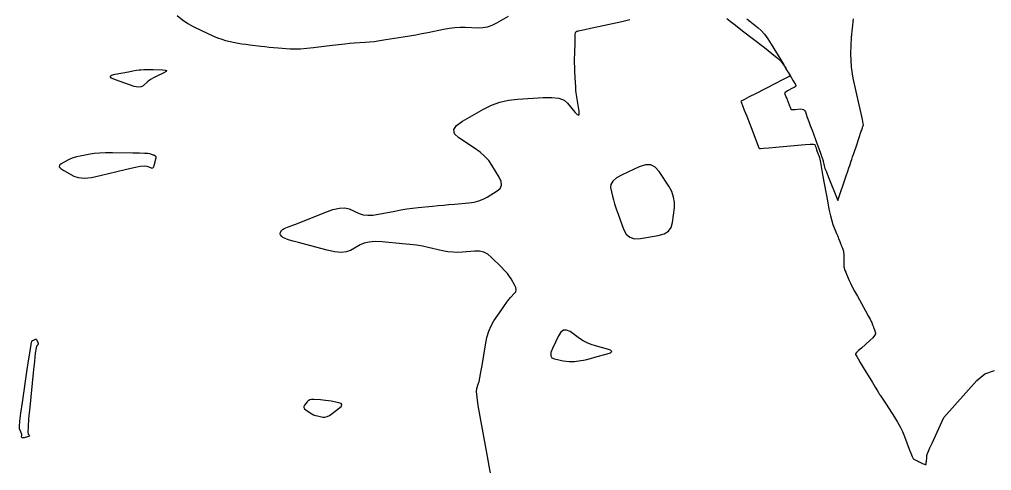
# Model space of a CAD drawing. Extents: x 2082232 to 2083549, y 592624 to 593832.
# Drawn here: x 2082619.8 to 2082749.8, y 593382.4 to 593442.6 of the extents above; entities that cross this region are included whole.
import ezdxf

# ---------------------------------------------------------------- set-up
doc = ezdxf.new("R2010")
doc.units = 0
doc.layers.add('DT_X_Contour_Minor', color=7, linetype='Continuous')

msp = doc.modelspace()

# ---------------------------------------------------------------- linework, layer by layer
at = {"layer": 'DT_X_Contour_Minor'}
for points in [[(2082640.9, 593443.16), (2082641.61, 593442.59), (2082642.33, 593442.1), (2082643.06, 593441.7), (2082645, 593440.76), (2082645.7, 593440.44), (2082646.33, 593440.18), (2082646.89, 593439.98), (2082647.38, 593439.84), (2082648.61, 593439.57), (2082649.08, 593439.47), (2082649.57, 593439.39), (2082650.09, 593439.31), (2082650.63, 593439.24), (2082652.08, 593439.06), (2082652.64, 593439), (2082653.21, 593438.94), (2082653.8, 593438.89), (2082654.4, 593438.85), (2082656.03, 593438.73), (2082656.68, 593438.71), (2082657.42, 593438.73), (2082658.23, 593438.79), (2082659.13, 593438.88), (2082661.64, 593439.2), (2082662.53, 593439.3), (2082663.32, 593439.39), (2082664, 593439.45), (2082664.59, 593439.5), (2082666.03, 593439.59), (2082666.61, 593439.64), (2082667.27, 593439.71), (2082668.01, 593439.81), (2082668.83, 593439.94), (2082671.12, 593440.31), (2082671.97, 593440.45), (2082672.8, 593440.6), (2082673.62, 593440.75), (2082674.42, 593440.9), (2082676.53, 593441.32), (2082677.3, 593441.45), (2082678.04, 593441.54), (2082678.74, 593441.59), (2082679.41, 593441.59), (2082681.15, 593441.53), (2082681.79, 593441.55), (2082682.42, 593441.66), (2082683.03, 593441.87), (2082683.63, 593442.16), (2082685.2, 593443.05)], [(2082682.8, 593382.1), (2082682.69, 593382.74), (2082682.5, 593383.78), (2082682.23, 593385.23), (2082681.41, 593389.62), (2082681.16, 593391.09), (2082681, 593392.2), (2082680.93, 593392.95), (2082680.96, 593393.35), (2082681.17, 593393.95), (2082681.27, 593394.27), (2082681.38, 593394.79), (2082681.52, 593395.51), (2082681.68, 593396.44), (2082682.13, 593399.17), (2082682.33, 593400.14), (2082682.58, 593400.99), (2082682.89, 593401.74), (2082683.26, 593402.37), (2082684.31, 593403.91), (2082684.67, 593404.45), (2082684.99, 593404.89), (2082685.26, 593405.24), (2082685.49, 593405.49), (2082686.02, 593406.06), (2082686.17, 593406.28), (2082686.22, 593406.54), (2082686.19, 593406.82), (2082686.05, 593407.12), (2082685.57, 593407.98), (2082685.36, 593408.32), (2082685.06, 593408.7), (2082684.69, 593409.12), (2082684.24, 593409.58), (2082682.94, 593410.86), (2082682.43, 593411.27), (2082681.89, 593411.55), (2082681.32, 593411.69), (2082680.72, 593411.7), (2082679.07, 593411.54), (2082678.44, 593411.51), (2082677.79, 593411.54), (2082677.11, 593411.62), (2082676.4, 593411.75), (2082674.48, 593412.19), (2082673.73, 593412.34), (2082672.9, 593412.47), (2082672, 593412.59), (2082671.03, 593412.69), (2082668.34, 593412.92), (2082667.4, 593412.96), (2082666.58, 593412.91), (2082665.91, 593412.77), (2082665.36, 593412.54), (2082664.08, 593411.8), (2082663.53, 593411.59), (2082662.82, 593411.52), (2082661.97, 593411.6), (2082660.97, 593411.81), (2082658.1, 593412.57), (2082657.14, 593412.83), (2082656.41, 593413.03), (2082655.92, 593413.17), (2082655.66, 593413.26), (2082655.28, 593413.41), (2082655.15, 593413.47), (2082655.04, 593413.53), (2082654.96, 593413.6), (2082654.89, 593413.67), (2082654.74, 593413.87), (2082654.7, 593413.94), (2082654.68, 593414.02), (2082654.69, 593414.1), (2082654.72, 593414.18), (2082654.84, 593414.4), (2082654.89, 593414.47), (2082654.94, 593414.53), (2082655, 593414.58), (2082655.07, 593414.62), (2082655.24, 593414.7), (2082655.44, 593414.79), (2082655.91, 593414.98), (2082656.65, 593415.27), (2082657.65, 593415.67), (2082660.67, 593416.87), (2082661.73, 593417.24), (2082662.62, 593417.44), (2082663.35, 593417.47), (2082663.93, 593417.33), (2082665.24, 593416.74), (2082665.77, 593416.56), (2082666.39, 593416.49), (2082667.08, 593416.5), (2082667.85, 593416.62), (2082670.02, 593417.05), (2082670.83, 593417.21), (2082671.61, 593417.33), (2082672.37, 593417.44), (2082673.12, 593417.52), (2082675.07, 593417.7), (2082675.8, 593417.77), (2082676.53, 593417.83), (2082677.25, 593417.9), (2082677.98, 593417.97), (2082679.9, 593418.15), (2082680.6, 593418.25), (2082681.24, 593418.41), (2082681.83, 593418.63), (2082682.36, 593418.91), (2082683.7, 593419.73), (2082684.09, 593420.07), (2082684.26, 593420.49), (2082684.22, 593420.99), (2082683.96, 593421.56), (2082682.98, 593423.18), (2082682.56, 593423.78), (2082682.03, 593424.35), (2082681.4, 593424.91), (2082680.66, 593425.44), (2082678.56, 593426.84), (2082678.01, 593427.37), (2082677.9, 593427.92), (2082678.26, 593428.48), (2082679.08, 593429.07), (2082681.86, 593430.65), (2082682.93, 593431.18), (2082684.05, 593431.59), (2082685.23, 593431.86), (2082686.47, 593432), (2082689.84, 593432.21), (2082691, 593432.22), (2082691.92, 593432.1), (2082692.63, 593431.85), (2082693.1, 593431.47), (2082694.08, 593430.26), (2082694.39, 593429.93), (2082694.59, 593429.84), (2082694.67, 593430), (2082694.64, 593430.4), (2082694.35, 593432.25), (2082694.29, 593432.59), (2082694.26, 593432.81), (2082694.24, 593432.91), (2082694.23, 593433), (2082694.22, 593433.1), (2082694.21, 593433.33), (2082694.19, 593433.69), (2082694.16, 593434.19), (2082694.09, 593435.68), (2082694.06, 593436.25), (2082694.05, 593436.83), (2082694.05, 593437.43), (2082694.06, 593438.04), (2082694.1, 593439.69), (2082694.11, 593440.23), (2082694.14, 593440.63), (2082694.17, 593440.88), (2082694.22, 593440.98), (2082694.34, 593441.05), (2082694.39, 593441.07), (2082694.44, 593441.09), (2082694.5, 593441.11), (2082694.57, 593441.12), (2082694.74, 593441.15), (2082694.95, 593441.19), (2082695.43, 593441.29), (2082696.19, 593441.46), (2082697.22, 593441.68), (2082700.35, 593442.36), (2082701.42, 593442.63)], [(2082714.41, 593442.76), (2082714.84, 593442.41), (2082715.54, 593441.87), (2082716.5, 593441.12), (2082719.43, 593438.87), (2082720.4, 593438.1), (2082721.14, 593437.49), (2082721.64, 593437.03), (2082721.9, 593436.72), (2082722.26, 593436.12), (2082722.38, 593435.92), (2082722.47, 593435.77), (2082722.52, 593435.69), (2082722.54, 593435.66), (2082722.54, 593435.65), (2082722.56, 593435.62), (2082722.59, 593435.57), (2082722.63, 593435.51), (2082722.75, 593435.3), (2082722.79, 593435.24), (2082722.82, 593435.18), (2082722.84, 593435.15), (2082722.85, 593435.13), (2082722.86, 593435.1), (2082722.74, 593435.03), (2082722.37, 593434.83), (2082721.75, 593434.51), (2082720.88, 593434.07), (2082718.24, 593432.72), (2082717.37, 593432.28), (2082716.75, 593431.95), (2082716.39, 593431.75), (2082716.27, 593431.67), (2082716.3, 593431.61), (2082716.36, 593431.48), (2082716.5, 593431.12), (2082716.73, 593430.53), (2082717.05, 593429.72), (2082718.01, 593427.25), (2082718.32, 593426.44), (2082718.55, 593425.86), (2082718.69, 593425.51), (2082718.74, 593425.39), (2082718.74, 593425.38), (2082718.88, 593425.39), (2082719.3, 593425.43), (2082719.99, 593425.49), (2082720.95, 593425.58), (2082723.89, 593425.85), (2082724.85, 593425.93), (2082725.55, 593425.97), (2082725.98, 593425.96), (2082726.14, 593425.92), (2082726.2, 593425.75), (2082726.27, 593425.56), (2082726.32, 593425.41), (2082726.39, 593425.23), (2082726.58, 593424.71), (2082726.64, 593424.54), (2082726.72, 593424.32), (2082726.74, 593424.28), (2082726.75, 593424.24), (2082726.76, 593424.23), (2082726.76, 593424.21), (2082726.77, 593424.18), (2082726.79, 593424.15), (2082726.82, 593423.98), (2082726.91, 593423.51), (2082727.05, 593422.74), (2082727.24, 593421.67), (2082727.84, 593418.41), (2082728.05, 593417.29), (2082728.24, 593416.4), (2082728.41, 593415.72), (2082728.56, 593415.27), (2082729.06, 593414.03), (2082729.17, 593413.76), (2082729.26, 593413.54), (2082729.33, 593413.36), (2082729.49, 593412.97), (2082729.59, 593412.72), (2082729.62, 593412.63), (2082729.65, 593412.56), (2082729.71, 593412.41), (2082729.73, 593412.35), (2082729.8, 593412.19), (2082729.84, 593412.1), (2082729.95, 593411.83), (2082729.98, 593411.7), (2082730.01, 593411.51), (2082730.03, 593411.27), (2082730.03, 593410.97), (2082730.04, 593410.11), (2082730.04, 593409.82), (2082730.05, 593409.6), (2082730.06, 593409.46), (2082730.07, 593409.4), (2082730.11, 593409.31), (2082730.13, 593409.25), (2082730.19, 593409.11), (2082730.28, 593408.9), (2082730.4, 593408.62), (2082730.76, 593407.77), (2082730.93, 593407.4), (2082731.17, 593406.92), (2082731.47, 593406.35), (2082731.84, 593405.66), (2082732.92, 593403.71), (2082733.28, 593403.06), (2082733.54, 593402.59), (2082733.7, 593402.28), (2082733.77, 593402.15), (2082733.82, 593402.02), (2082733.84, 593401.97), (2082733.88, 593401.85), (2082733.91, 593401.78), (2082733.99, 593401.59), (2082734.02, 593401.5), (2082734.05, 593401.41), (2082734.14, 593401.17), (2082734.28, 593400.8), (2082734.27, 593400.64), (2082734.15, 593400.41), (2082733.9, 593400.12), (2082733.53, 593399.77), (2082732.38, 593398.75), (2082732.01, 593398.41), (2082731.75, 593398.15), (2082731.61, 593397.97), (2082731.59, 593397.88), (2082731.67, 593397.74), (2082731.76, 593397.61), (2082731.95, 593397.3), (2082732.24, 593396.81), (2082732.64, 593396.15), (2082733.85, 593394.16), (2082734.24, 593393.51), (2082734.53, 593393.04), (2082734.71, 593392.74), (2082734.78, 593392.63), (2082734.81, 593392.57), (2082734.88, 593392.48), (2082735.32, 593391.81), (2082735.69, 593391.24), (2082736.82, 593389.52), (2082737.22, 593388.87), (2082737.58, 593388.23), (2082737.88, 593387.59), (2082738.14, 593386.95), (2082738.76, 593385.26), (2082738.98, 593384.7), (2082739.16, 593384.29), (2082739.3, 593384.02), (2082739.41, 593383.91), (2082739.65, 593383.79), (2082739.76, 593383.74), (2082739.88, 593383.68), (2082740.02, 593383.61), (2082740.19, 593383.53), (2082740.66, 593383.31), (2082740.81, 593383.24), (2082740.92, 593383.2), (2082740.99, 593383.19), (2082741.02, 593383.2), (2082741.03, 593383.29), (2082741.03, 593383.35), (2082741.04, 593383.38), (2082741.04, 593383.4), (2082741.05, 593383.47), (2082741.05, 593383.51), (2082741.07, 593383.64), (2082741.08, 593383.74), (2082741.11, 593384.02), (2082741.12, 593384.11), (2082741.12, 593384.18), (2082741.13, 593384.24), (2082741.13, 593384.25), (2082741.13, 593384.26), (2082741.13, 593384.26), (2082741.13, 593384.27), (2082741.14, 593384.29), (2082741.14, 593384.3), (2082741.14, 593384.31), (2082741.14, 593384.33), (2082741.14, 593384.35), (2082741.15, 593384.43), (2082741.15, 593384.45), (2082741.16, 593384.47), (2082741.16, 593384.48), (2082741.16, 593384.52), (2082741.16, 593384.55), (2082741.17, 593384.56), (2082741.17, 593384.57), (2082741.17, 593384.59), (2082741.21, 593384.69), (2082741.34, 593384.97), (2082741.55, 593385.43), (2082741.85, 593386.07), (2082743.42, 593389.46), (2082747.81, 593394.43), (2082748.87, 593395.29), (2082750.18, 593395.76)], [(2082717.06, 593442.71), (2082717.45, 593442.39), (2082718.57, 593441.53), (2082718.99, 593441.15), (2082719.43, 593440.65), (2082719.88, 593440.04), (2082720.34, 593439.32), (2082721.6, 593437.23), (2082722.01, 593436.55), (2082722.3, 593436.06), (2082722.48, 593435.76), (2082722.54, 593435.66), (2082722.56, 593435.63), (2082722.62, 593435.53), (2082722.72, 593435.37), (2082722.85, 593435.14), (2082723.27, 593434.45), (2082723.41, 593434.21), (2082723.51, 593434.04), (2082723.57, 593433.92), (2082723.61, 593433.85), (2082723.64, 593433.76), (2082723.62, 593433.71), (2082723.54, 593433.64), (2082723.39, 593433.55), (2082723.17, 593433.44), (2082722.52, 593433.1), (2082722.31, 593432.98), (2082722.17, 593432.86), (2082722.12, 593432.74), (2082722.13, 593432.64), (2082722.27, 593432.35), (2082722.33, 593432.23), (2082722.4, 593432.08), (2082722.47, 593431.9), (2082722.55, 593431.7), (2082722.78, 593431.11), (2082722.86, 593430.92), (2082722.91, 593430.78), (2082722.95, 593430.69), (2082722.97, 593430.64), (2082722.99, 593430.6), (2082723.03, 593430.59), (2082723.13, 593430.59), (2082723.3, 593430.6), (2082723.52, 593430.62), (2082724.21, 593430.68), (2082724.45, 593430.67), (2082724.64, 593430.6), (2082724.79, 593430.47), (2082724.89, 593430.28), (2082725.11, 593429.68), (2082725.36, 593429), (2082725.55, 593428.48), (2082725.79, 593427.85), (2082726.46, 593426), (2082726.69, 593425.39), (2082726.96, 593424.64), (2082727.01, 593424.5), (2082727.06, 593424.35), (2082727.08, 593424.3), (2082727.1, 593424.24), (2082727.14, 593424.14), (2082727.19, 593424.01), (2082727.21, 593423.95), (2082727.23, 593423.87), (2082727.25, 593423.77), (2082727.27, 593423.65), (2082727.34, 593423.29), (2082727.39, 593423.09), (2082727.51, 593422.75), (2082727.7, 593422.27), (2082727.94, 593421.65), (2082729.23, 593418.44), (2082730.35, 593421.75), (2082730.56, 593422.38), (2082730.72, 593422.83), (2082730.82, 593423.12), (2082730.86, 593423.25), (2082730.91, 593423.39), (2082730.92, 593423.43), (2082730.93, 593423.47), (2082730.95, 593423.51), (2082730.99, 593423.63), (2082731.09, 593423.94), (2082731.21, 593424.27), (2082731.35, 593424.71), (2082731.8, 593426.03), (2082731.96, 593426.48), (2082732.17, 593427.12), (2082732.24, 593427.31), (2082732.37, 593427.7), (2082732.42, 593427.83), (2082732.45, 593427.93), (2082732.48, 593428.02), (2082732.49, 593428.04), (2082732.49, 593428.06), (2082732.5, 593428.09), (2082732.52, 593428.13), (2082732.59, 593428.36), (2082732.61, 593428.41), (2082732.63, 593428.46), (2082732.64, 593428.49), (2082732.65, 593428.52), (2082732.67, 593428.57), (2082732.63, 593428.75), (2082732.52, 593429.26), (2082732.34, 593430.09), (2082732.08, 593431.25), (2082731.27, 593434.77), (2082731.05, 593436.25), (2082730.98, 593438.07), (2082731.07, 593440.23), (2082731.32, 593442.72)], [(2082632.68, 593434.56), (2082632.15, 593434.8), (2082631.96, 593435.01), (2082632.12, 593435.18), (2082632.62, 593435.32), (2082634.41, 593435.65), (2082635.01, 593435.76), (2082635.49, 593435.84), (2082635.84, 593435.89), (2082636.06, 593435.91), (2082636.47, 593435.93), (2082636.67, 593435.94), (2082636.94, 593435.94), (2082637.3, 593435.93), (2082637.73, 593435.93), (2082638.98, 593435.9), (2082639.35, 593435.87), (2082639.5, 593435.8), (2082639.43, 593435.68), (2082639.15, 593435.52), (2082638.12, 593435.03), (2082637.75, 593434.85), (2082637.43, 593434.66), (2082637.16, 593434.47), (2082636.93, 593434.28), (2082636.37, 593433.77), (2082636.1, 593433.63), (2082635.71, 593433.6), (2082635.19, 593433.69), (2082634.55, 593433.89), (2082632.68, 593434.56)], [(2082632.28, 593424.81), (2082631.34, 593424.81), (2082630.52, 593424.78), (2082629.83, 593424.73), (2082629.27, 593424.64), (2082627.95, 593424.39), (2082627.47, 593424.28), (2082627.03, 593424.15), (2082626.64, 593424), (2082626.29, 593423.84), (2082625.41, 593423.36), (2082625.18, 593423.17), (2082625.16, 593422.96), (2082625.35, 593422.72), (2082625.75, 593422.45), (2082627.09, 593421.72), (2082627.69, 593421.51), (2082628.48, 593421.45), (2082629.46, 593421.54), (2082630.62, 593421.78), (2082633.98, 593422.6), (2082635.11, 593422.86), (2082635.96, 593423.02), (2082636.55, 593423.09), (2082636.87, 593423.05), (2082637.37, 593422.84), (2082637.54, 593422.79), (2082637.68, 593422.83), (2082637.78, 593422.95), (2082637.86, 593423.15), (2082638.02, 593423.79), (2082638.07, 593424), (2082638.1, 593424.17), (2082638.09, 593424.28), (2082638.06, 593424.34), (2082637.95, 593424.42), (2082637.9, 593424.46), (2082637.82, 593424.49), (2082637.72, 593424.53), (2082637.6, 593424.57), (2082637.25, 593424.67), (2082637.01, 593424.71), (2082636.55, 593424.74), (2082635.87, 593424.76), (2082634.97, 593424.78), (2082632.28, 593424.81)], [(2082707.39, 593417.46), (2082707.41, 593418.19), (2082707.28, 593418.92), (2082707.02, 593419.65), (2082706.62, 593420.37), (2082705.36, 593422.31), (2082704.83, 593422.9), (2082704.22, 593423.2), (2082703.5, 593423.22), (2082702.69, 593422.95), (2082700.39, 593421.87), (2082699.65, 593421.46), (2082699.15, 593421.04), (2082698.88, 593420.61), (2082698.86, 593420.18), (2082699.11, 593419.02), (2082699.23, 593418.55), (2082699.39, 593417.99), (2082699.6, 593417.35), (2082699.85, 593416.64), (2082700.57, 593414.61), (2082700.92, 593413.96), (2082701.42, 593413.54), (2082702.07, 593413.35), (2082702.87, 593413.38), (2082705.22, 593413.77), (2082706, 593413.99), (2082706.58, 593414.36), (2082706.97, 593414.87), (2082707.15, 593415.52), (2082707.39, 593417.46)], [(2082696.85, 593399.04), (2082696.27, 593399.22), (2082695.72, 593399.45), (2082695.2, 593399.72), (2082694.71, 593400.04), (2082693.43, 593400.94), (2082692.97, 593401.16), (2082692.56, 593401.14), (2082692.2, 593400.88), (2082691.88, 593400.37), (2082691.09, 593398.71), (2082690.88, 593398.15), (2082690.86, 593397.73), (2082691.02, 593397.44), (2082691.36, 593397.29), (2082692.51, 593397.05), (2082692.93, 593396.98), (2082693.32, 593396.94), (2082693.68, 593396.94), (2082694.02, 593396.97), (2082694.88, 593397.09), (2082695.24, 593397.15), (2082695.67, 593397.24), (2082696.17, 593397.36), (2082696.75, 593397.52), (2082698.38, 593397.96), (2082698.84, 593398.13), (2082699, 593398.29), (2082698.86, 593398.46), (2082698.42, 593398.62), (2082696.85, 593399.04)], [(2082619.86, 593387.95), (2082619.83, 593388.27), (2082619.89, 593388.97), (2082620.02, 593390.05), (2082620.22, 593391.5), (2082620.88, 593395.87), (2082621.1, 593397.31), (2082621.26, 593398.35), (2082621.35, 593398.98), (2082621.38, 593399.2), (2082621.39, 593399.26), (2082621.39, 593399.29), (2082621.4, 593399.33), (2082621.41, 593399.38), (2082621.43, 593399.44), (2082621.49, 593399.62), (2082621.51, 593399.68), (2082621.56, 593399.74), (2082621.62, 593399.78), (2082621.69, 593399.82), (2082621.91, 593399.91), (2082621.99, 593399.93), (2082622.05, 593399.92), (2082622.1, 593399.88), (2082622.15, 593399.82), (2082622.25, 593399.6), (2082622.28, 593399.53), (2082622.3, 593399.47), (2082622.32, 593399.42), (2082622.32, 593399.38), (2082622.33, 593399.3), (2082622.32, 593399.27), (2082622.3, 593399.24), (2082622.27, 593399.19), (2082622.23, 593399.15), (2082622.11, 593399.02), (2082622.05, 593398.77), (2082621.95, 593398.09), (2082621.83, 593396.99), (2082621.67, 593395.46), (2082621.21, 593390.84), (2082621.06, 593389.32), (2082620.98, 593388.21), (2082620.95, 593387.53), (2082620.98, 593387.26), (2082621.15, 593387.11), (2082621.18, 593387.05), (2082621.15, 593387), (2082621.07, 593386.95), (2082620.92, 593386.91), (2082620.45, 593386.78), (2082620.3, 593386.76), (2082620.19, 593386.76), (2082620.13, 593386.8), (2082620.11, 593386.88), (2082620.14, 593387.13), (2082620.14, 593387.22), (2082620.12, 593387.33), (2082620.08, 593387.45), (2082620.03, 593387.58), (2082619.86, 593387.95)], [(2082662.6, 593390.75), (2082662.87, 593391), (2082662.95, 593391.21), (2082662.84, 593391.36), (2082662.54, 593391.45), (2082661.51, 593391.64), (2082661.13, 593391.71), (2082660.76, 593391.76), (2082660.41, 593391.8), (2082660.07, 593391.83), (2082659.19, 593391.87), (2082658.89, 593391.87), (2082658.63, 593391.82), (2082658.43, 593391.72), (2082658.28, 593391.58), (2082657.94, 593391.13), (2082657.85, 593390.96), (2082657.85, 593390.8), (2082657.94, 593390.65), (2082658.12, 593390.49), (2082658.7, 593390.1), (2082658.92, 593389.96), (2082659.16, 593389.85), (2082659.41, 593389.76), (2082659.67, 593389.69), (2082660.38, 593389.54), (2082660.66, 593389.53), (2082660.96, 593389.6), (2082661.29, 593389.76), (2082661.64, 593390), (2082662.6, 593390.75)]]:
    msp.add_lwpolyline(points, dxfattribs=at)

doc.saveas('drawing.dxf')
